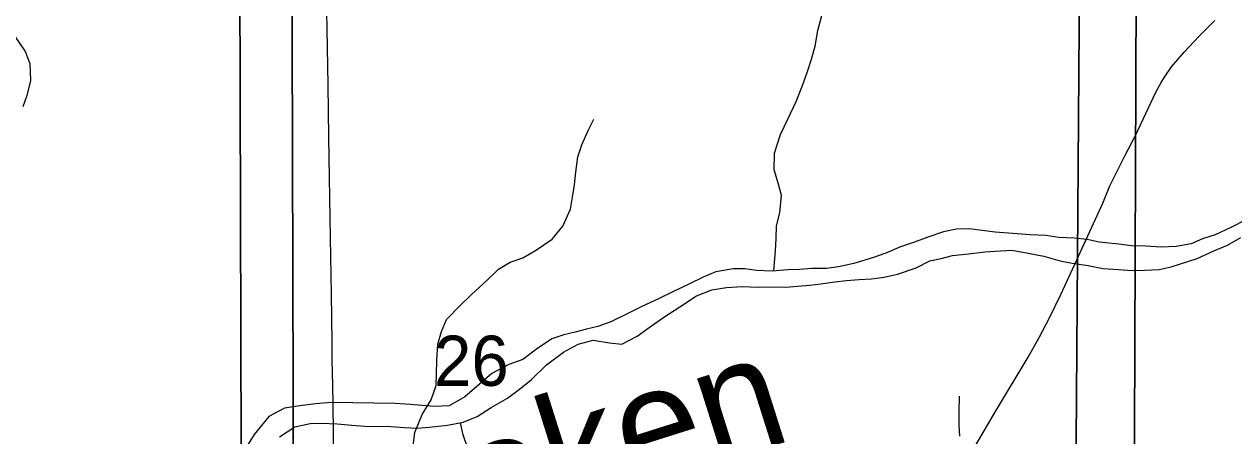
# Model space of a CAD drawing. Extents: x -21.1 to 50.3, y -4.9 to 22.1.
# Drawn here: x 3.578 to 4.587, y 18.571 to 18.914 of the extents above; entities that cross this region are included whole.
import ezdxf

# ---------------------------------------------------------------- set-up
doc = ezdxf.new("R2010")
doc.units = 0
for name, color, linetype in [('GM_X_County_Road', 7, 'Continuous'), ('GM_X_Minor_River', 7, 'Continuous'), ('GM_X_Minor_River_Text', 7, 'Continuous'), ('GM_X_Section', 7, 'Continuous'), ('GM_X_Section_Text', 7, 'Continuous'), ('GM_X_Township_Road', 7, 'Continuous')]:
    doc.layers.add(name, color=color, linetype=linetype)

msp = doc.modelspace()

# ---------------------------------------------------------------- linework, layer by layer
at = {"layer": 'GM_X_County_Road'}
msp.add_lwpolyline([(3.8371, 18.5322), (3.8364, 18.5724), (3.8361, 18.5972), (3.8358, 18.6128), (3.8354, 18.6344), (3.8354, 18.6487), (3.8347, 18.6893), (3.8339, 18.7361), (3.8327, 18.82), (3.832, 18.8635), (3.8312, 18.9101), (3.8304, 18.9536)], dxfattribs=at)
at = {"layer": 'GM_X_Minor_River'}
for points in [[(4.2039, 18.7084), (4.2053, 18.7254), (4.2058, 18.7352), (4.2059, 18.7459), (4.2087, 18.7569), (4.2103, 18.7713), (4.2078, 18.7808), (4.2041, 18.7926), (4.2043, 18.8067), (4.2094, 18.8222), (4.2156, 18.8351), (4.2225, 18.8498), (4.2276, 18.863), (4.2315, 18.874), (4.2351, 18.885), (4.2382, 18.896), (4.2406, 18.9089), (4.2438, 18.9214)], [(3.5704, 18.9044), (3.5792, 18.8915), (3.5833, 18.8813), (3.5837, 18.8672), (3.5806, 18.8547), (3.5772, 18.8453)], [(3.9027, 18.5605), (3.9042, 18.5737), (3.9103, 18.5885), (3.9179, 18.6007), (3.9221, 18.6128), (3.9224, 18.6227), (3.9228, 18.6337), (3.9236, 18.6473), (3.9266, 18.6579), (3.9308, 18.6678), (3.9422, 18.6796), (3.9517, 18.6887), (3.9646, 18.7008), (3.974, 18.7099), (3.9839, 18.7156), (3.9945, 18.7194), (4.0051, 18.7255), (4.0188, 18.7349), (4.0279, 18.7456), (4.0343, 18.76), (4.0359, 18.7698), (4.0374, 18.7801), (4.0385, 18.7907), (4.0404, 18.8036), (4.0435, 18.8135), (4.0488, 18.8256), (4.0537, 18.8351)], [(4.5981, 18.7514), (4.5851, 18.7447), (4.5718, 18.7384), (4.5615, 18.7351), (4.552, 18.731), (4.5394, 18.7288), (4.5269, 18.7282), (4.514, 18.7291), (4.5022, 18.7292), (4.4916, 18.7308), (4.4753, 18.7325), (4.4651, 18.7345), (4.4544, 18.7358), (4.4415, 18.7363), (4.4306, 18.7379), (4.4177, 18.7384), (4.4032, 18.7397), (4.3884, 18.7406), (4.3775, 18.7422), (4.3668, 18.7435), (4.3562, 18.7432), (4.3452, 18.7411), (4.3322, 18.7366), (4.3204, 18.7322), (4.3094, 18.7285), (4.2972, 18.7233), (4.2869, 18.7196), (4.2705, 18.7145), (4.2576, 18.7119), (4.2477, 18.7105), (4.2355, 18.7103), (4.2253, 18.7096), (4.2154, 18.7093), (4.2025, 18.7083), (4.1892, 18.7088), (4.1797, 18.7101), (4.1702, 18.7102), (4.1554, 18.7076), (4.1447, 18.7032), (4.1329, 18.6972), (4.1196, 18.6909), (4.1081, 18.6853), (4.0932, 18.6783), (4.0814, 18.6727), (4.0677, 18.666), (4.057, 18.6619), (4.0475, 18.6597), (4.038, 18.6572), (4.0285, 18.655), (4.0186, 18.6517), (4.0059, 18.6431), (3.9945, 18.6344), (3.9827, 18.6304), (3.9685, 18.6229), (3.9559, 18.612), (3.9459, 18.6034), (3.933, 18.5959), (3.9208, 18.5953), (3.9102, 18.5962), (3.9007, 18.597), (3.8878, 18.5979), (3.8347, 18.5985), (3.8214, 18.5975), (3.8084, 18.5957), (3.7955, 18.5939), (3.7825, 18.5868), (3.7702, 18.5718), (3.7625, 18.5593)], [(4.5709, 18.7251), (4.5823, 18.7299), (4.5934, 18.7363)], [(3.7915, 18.57), (3.8041, 18.5783), (3.817, 18.5812), (3.8265, 18.5814), (3.8394, 18.5809), (3.8519, 18.5797), (3.8626, 18.5788), (3.8846, 18.5786), (3.8956, 18.5777), (3.9062, 18.5772), (3.9164, 18.5779), (3.9316, 18.5796), (3.9446, 18.5821), (3.9564, 18.587), (3.9679, 18.5944), (3.9816, 18.6023), (3.9916, 18.6098), (4.0015, 18.6177), (4.0142, 18.6301), (4.0283, 18.6406), (4.0405, 18.6473), (4.0531, 18.6506), (4.0667, 18.6485), (4.077, 18.6473), (4.0899, 18.654), (4.0999, 18.6611), (4.1121, 18.6697), (4.1255, 18.6783), (4.1393, 18.6877), (4.1522, 18.6925), (4.1644, 18.6946), (4.1773, 18.6953), (4.1906, 18.6948), (4.2012, 18.695), (4.2137, 18.6949), (4.2236, 18.6956), (4.2335, 18.6966), (4.243, 18.6976), (4.2548, 18.6994), (4.2643, 18.7005), (4.2749, 18.7011), (4.2852, 18.7018), (4.2958, 18.7032), (4.3069, 18.7057), (4.3225, 18.7109), (4.3339, 18.7169), (4.3434, 18.7187), (4.3529, 18.7212), (4.3662, 18.7226), (4.3799, 18.7244), (4.3928, 18.725), (4.4023, 18.7257), (4.416, 18.7232), (4.4289, 18.7208), (4.4425, 18.7169), (4.4527, 18.7149), (4.466, 18.7129), (4.4781, 18.7105), (4.4914, 18.7096), (4.5031, 18.7087), (4.513, 18.709), (4.5252, 18.7096), (4.5351, 18.7118), (4.5568, 18.7188), (4.5709, 18.7251)], [(4.3584, 18.6038), (4.358, 18.5909), (4.358, 18.5799), (4.3587, 18.5704)], [(3.9421, 18.5817), (3.9441, 18.5727), (3.9485, 18.5597)]]:
    msp.add_lwpolyline(points, dxfattribs=at)
at = {"layer": 'GM_X_Section'}
for points in [[(3.4503, 19.1544), (4.4602, 19.1433), (4.4529, 18.1426), (3.4465, 18.1412)], [(4.4602, 19.1433), (5.4617, 19.1492), (5.4574, 18.1459), (4.4529, 18.1426)], [(2.7594, 19.0034), (3.8017, 19.0044), (3.8045, 18.0148), (2.7666, 18.0085)], [(3.8354, 19.0047), (4.8307, 19.0046), (4.8343, 17.9854), (3.8045, 18.0148), (3.8017, 19.0044)], [(5.4711, 18.9972), (5.4882, 17.9725), (4.5025, 17.9889), (4.506, 18.9401), (4.5067, 19.0018)], [(2.7161, 18.9529), (3.7584, 18.9539), (3.7612, 17.9643), (2.7233, 17.958)], [(3.7921, 18.9542), (4.7875, 18.9541), (4.791, 17.9349), (3.7612, 17.9643), (3.7584, 18.9539)], [(4.506, 18.9401), (4.5025, 17.9889), (4.5029, 17.9298), (3.4809, 17.9078), (3.4851, 18.9204)]]:
    msp.add_lwpolyline(points, close=True, dxfattribs=at)
at = {"layer": 'GM_X_Township_Road'}
msp.add_lwpolyline([(4.3698, 18.5589), (4.3888, 18.591), (4.4159, 18.6364), (4.425, 18.6527), (4.4337, 18.6692), (4.4432, 18.6888), (4.455, 18.7141), (4.4781, 18.765), (4.4842, 18.7793), (4.4896, 18.7905), (4.4967, 18.8043), (4.5051, 18.8209), (4.5118, 18.835), (4.5225, 18.8574), (4.5269, 18.8655), (4.5302, 18.8708), (4.5356, 18.8786), (4.546, 18.8909), (4.5582, 18.9039), (4.5717, 18.9173)], dxfattribs=at)

# ---------------------------------------------------------------- texts
at = {"layer": 'GM_X_Minor_River_Text'}
msp.add_text('Broken', height=0.09472, rotation=17.5694, dxfattribs=at).set_placement((3.8381, 18.4468))
at = {"layer": 'GM_X_Section_Text'}
msp.add_text('26', height=0.04186, rotation=0, dxfattribs=at).set_placement((3.9204, 18.6125))

doc.saveas('drawing.dxf')
